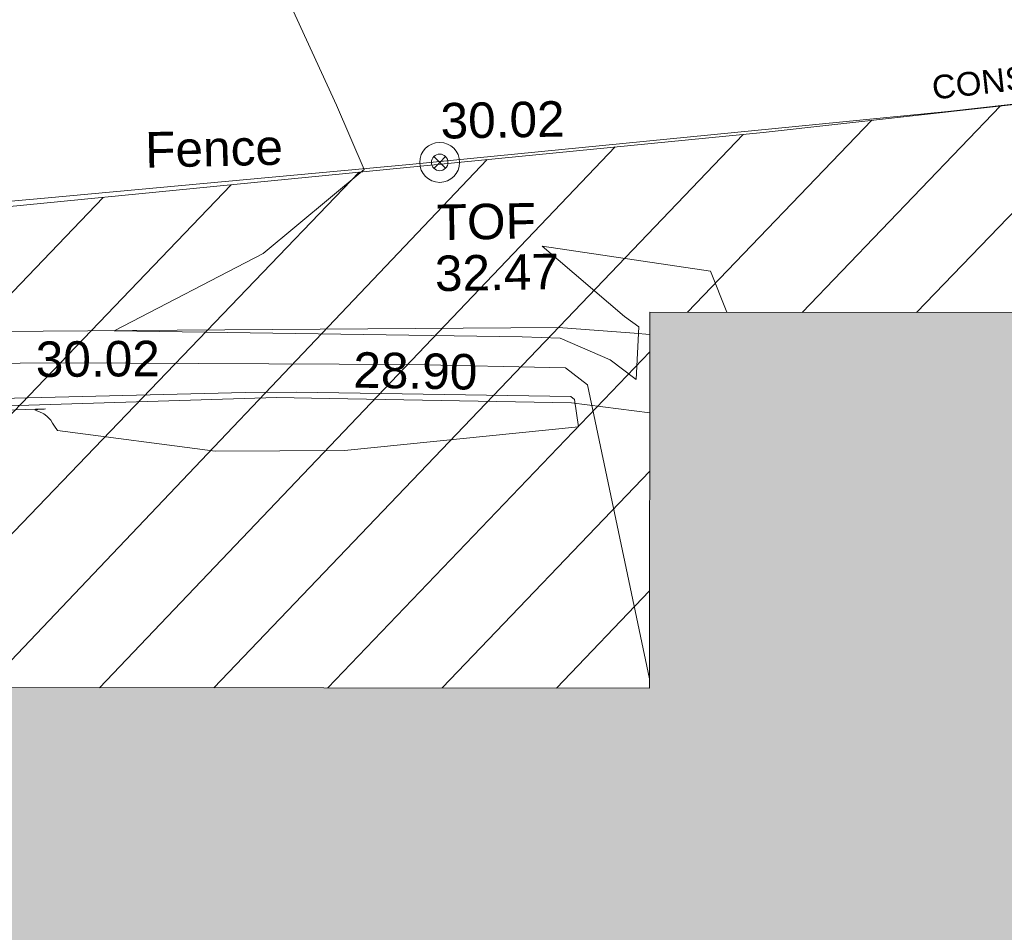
# Model space of a CAD drawing. Header units: millimetres. Extents: x -287732 to 520720, y -103372 to 287754.
# Tile 266 of 380: x 47804 to 58205, y 163575 to 173212. Entities that reach past the tile are written whole.
import ezdxf

# ---------------------------------------------------------------- set-up
doc = ezdxf.new("R2010")
doc.units = ezdxf.units.MM
for name, pattern in [('IMPORT-HIDDEN2 _3_', [4762.5, 3175, -1587.5]), ('IMPORT-UG_DRAINAGE_UNIDENTIFIED_QLB2 _2_', [2700, 1500, -300.0000000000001, 0, -250, 150, -300.0000000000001, 0, -200]), ('IMPORT-UG_ELEC_STREET LIGHTING_QLB2 _2_', [2700, 1500, -300.0000000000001, 0, -250, 150, -300.0000000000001, 0, -200])]:
    doc.linetypes.add(name, pattern=pattern)
for name, color, linetype, lineweight, true_color in [('00__TOPO__TOP_OF_FENCE_SYMBOL', 7, 'Continuous', 9, 0x666666), ('00_TOPO_FENCE', 7, 'Continuous', 9, 0x3f7f4f), ('00_TOPO_TOP_OF_FENCE', 7, 'Continuous', 9, 0x666666), ('00_UAV_SLOPE_BOTTOM', 30, 'Continuous', 9, 0xff7f00), ('00_UAV_SLOPE_TOP', 40, 'Continuous', 9, 0xffbf00), ('01_DTM_CONTOUR_MJR', 7, 'Continuous', 9, 0x7f3f00), ('01_DTM_CONTOUR_MNR', 7, 'Continuous', 9, 0xa5a552), ('12333-PUM-2D-U-0001-C01 - Rev2_REVIT IMPORT_dwg', 7, 'Continuous', 9, 0x767676), ('A_RHA_Line', 7, 'Continuous', 9, 0x00a600), ('PUM-CHAMBER EXTENTS', 6, 'IMPORT-HIDDEN2 _3_', 9, 0xff00ff), ('PUM-UNABLE TO SURVEY', 190, 'Continuous', 9, 0x7f00ff), ('PUM-UNIDENTIFIED-QLB2', 150, 'IMPORT-UG_DRAINAGE_UNIDENTIFIED_QLB2 _2_', 9, 0x007fff)]:
    doc.layers.add(name, color=color, linetype=linetype, lineweight=lineweight, true_color=true_color)
doc.layers.add('A_RHA_Detail', color=7, linetype='Continuous', lineweight=9)
doc.styles.add('Arial_1', font='arial.ttf', dxfattribs={"height": 250})
doc.styles.add('Swis721 Lt BT_2', font='swissl.ttf', dxfattribs={"height": 375})

# ---------------------------------------------------------------- blocks, each defined once
blk = doc.blocks.new('12333-PUM-2D-U-0001-C01 - Rev2_REVIT IMPORT_dwg_MSL_Node_LineworkTOF-2077201-Site Location Plan Proposed')
at = {"layer": '00__TOPO__TOP_OF_FENCE_SYMBOL', "color": 254, "true_color": 0xcccccc, "flags": 128}
for points in [[(165.3591892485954, 165.3591892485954), (0, 0), (-165.3591892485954, 165.3591892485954)], [(165.3591892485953, -165.3591892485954), (0, 0), (-165.3591892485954, -165.3591892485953)]]:
    blk.add_lwpolyline(points, dxfattribs=at)
at = {"layer": '00__TOPO__TOP_OF_FENCE_SYMBOL', "color": 254, "true_color": 0xcccccc}
for radius in [562.5594001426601, 233.853208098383]:
    blk.add_circle((0, 0), radius, dxfattribs=at)
blk = doc.blocks.new('12333-PUM-2D-U-0001-C01 - Rev2_REVIT IMPORT_dwg_MGS62954_T2_Galway_ITM_3d_Rev1-2077680-Site Location Plan Proposed')
at = {"layer": '00_TOPO_FENCE', "color": 254, "true_color": 0xcccccc, "flags": 128}
blk.add_lwpolyline([(533917210.8499774, 725719413.5790299), (533920897.2640228, 725722460.6173444), (533924975.9873791, 725723213.0356815), (533932823.7300687, 725724684.2544779), (533936834.055387, 725725447.237831), (533940594.3079119, 725725466.5095569), (533946282.1384676, 725725466.6874782), (533949005.3609898, 725725595.4479479), (533953007.702599, 725725884.8935101), (533956868.8166245, 725726174.3537374), (533962564.0963076, 725726634.5533946), (533967466.2553149, 725727097.478056), (533974024.9029548, 725727775.8969332), (533981580.335156, 725728558.1503834), (533988359.9939132, 725729322.6214049), (533990621.588184, 725729601.8056607), (533993695.2178851, 725730037.3716668), (533996392.6667585, 725727018.971834)], dxfattribs=at)
at = {"layer": '00_UAV_SLOPE_BOTTOM', "color": 254, "true_color": 0xcccccc, "flags": 128}
blk.add_lwpolyline([(533926095.5020001, 725721780.4730002), (533931024.3664668, 725722620.0286993), (533932911.5020001, 725722941.4730003), (533935991.5456952, 725723126.6943834), (533938648.502, 725723286.473), (533940984.2737063, 725723391.6327262), (533945889.5020001, 725723612.4730002), (533945979.1114188, 725723613.6384678), (533950978.6612934, 725723678.6630307), (533955423.5020001, 725723736.4730002), (533955977.917982, 725723717.0541885), (533958535.502, 725723627.4730002), (533959361.3967623, 725723508.1642195)], dxfattribs=at)
at = {"layer": '00_UAV_SLOPE_TOP', "color": 254, "true_color": 0xcccccc, "flags": 128}
blk.add_lwpolyline([(533959376.39128, 725724332.1499835), (533959212.5020001, 725724352.4730002), (533958411.5020001, 725724424.4729999), (533954383.5630055, 725724466.2303815), (533951080.5020001, 725724500.4729999), (533949388.2626512, 725724447.9470867), (533944396.3173795, 725724293.000634), (533942478.5020003, 725724233.4729999), (533939406.0361749, 725724045.2793543), (533934968.5020002, 725723773.4730002), (533934422.3101888, 725723688.8743863), (533929874.5020001, 725722984.473), (533929489.4098271, 725722896.1729335), (533926167.502, 725722134.4730002)], dxfattribs=at)
at = {"layer": '01_DTM_CONTOUR_MJR', "color": 254, "true_color": 0xcccccc, "flags": 128}
blk.add_lwpolyline([(533960192.2704962, 725724553.864094), (533960030.3949417, 725724991.3250252), (533958256.0929276, 725725286.4347873), (533959110.7483071, 725724528.3631402), (533959262.7586207, 725724418.2758621), (533959223.0434784, 725723860.8695652), (533958952.6950851, 725724073.4932258), (533958428.0723533, 725724310.1757005), (533958027.0205768, 725724332.901001), (533953720, 725724470.0000001), (533955307.6848441, 725725258.7740978), (533956390.0000001, 725726130), (533956109.0334503, 725726812.1369386), (533955100, 725729120.0000001)], dxfattribs=at)
at = {"layer": '01_DTM_CONTOUR_MNR', "color": 254, "true_color": 0xcccccc, "flags": 128}
for points in [[(533947192.1458439, 725723568.8796049), (533952980.8140597, 725723659.667529), (533952964.0340911, 725723658.7500002), (533952929.136905, 725723656.8452381), (533952867.2220168, 725723650.2234045), (533952888.4394732, 725723642.33177), (533952909.4302849, 725723634.4152923), (533952961.7300904, 725723606.9089541), (533952994.309463, 725723583.5038366), (533953034.2660539, 725723540.5369982), (533953052.3155292, 725723508.7195634), (533953073.2553238, 725723474.0356034), (533953102.022614, 725723428.8620958), (533954764.0672626, 725723182.5500816), (533956131.8068504, 725723165.4309744), (533958605.2542374, 725723373.2203391), (533958568.0457097, 725723660.1386731), (533958529.7366312, 725723692.3697026), (533955635.8293532, 725723789.0849367), (533955092.5727944, 725723797.337483), (533946624.9725484, 725723736.0357552)], [(533959310.2695957, 725720698.6002264), (533958710.4133758, 725723813.130792), (533958479.7215033, 725723996.3077878), (533956834.8374403, 725724061.76905), (533953111.8362012, 725724144.1945825), (533949192.5206046, 725724176.3281962), (533942480.0000001, 725724230), (533943440.0000002, 725725470.0000001), (533942986.1934584, 725727467.9160714), (533942510.0000001, 725728500)]]:
    blk.add_lwpolyline(points, dxfattribs=at)
at = {"xscale": 0.375, "yscale": 0.375, "zscale": 0.375}
blk.add_blockref('12333-PUM-2D-U-0001-C01 - Rev2_REVIT IMPORT_dwg_MSL_Node_LineworkTOF-2077201-Site Location Plan Proposed', (533957188.7470638, 725726189.4492841), dxfattribs=at)
at = {"layer": '00_TOPO_FENCE', "color": 251, "true_color": 0x666666, "insert": (533957205.4852955, 725726815.1196976), "char_height": 375, "width": 1495.902363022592, "attachment_point": 1, "line_spacing_factor": 1.005061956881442, "style": 'Swis721 Lt BT_2'}
blk.add_mtext('30.02', dxfattribs=at)
at = {"layer": '00_TOPO_FENCE', "color": 251, "true_color": 0x666666, "insert": (533954079.0944927, 725726563.0691549), "char_height": 375, "width": 1681.10932225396, "attachment_point": 1, "rotation": 0.27661382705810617, "line_spacing_factor": 1.005061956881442, "style": 'Swis721 Lt BT_2'}
blk.add_mtext('Fence', dxfattribs=at)
at = {"layer": '00_TOPO_TOP_OF_FENCE', "char_height": 375, "attachment_point": 1, "line_spacing_factor": 1.005061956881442, "style": 'Swis721 Lt BT_2'}
for s, insert, width in [('TOF', (533957146.0916295, 725725744.6192162), 1163.479615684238), ('32.47', (533957117.6869518, 725725205.2520798), 1495.902363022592)]:
    blk.add_mtext(s, dxfattribs=dict(at, insert=insert, width=width))
at = {"layer": '00_UAV_SLOPE_BOTTOM', "color": 251, "true_color": 0x666666, "insert": (533956245.0999101, 725724203.2292413), "char_height": 375, "width": 1495.902363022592, "attachment_point": 1, "rotation": 357.99399487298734, "line_spacing_factor": 1.005061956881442, "style": 'Swis721 Lt BT_2'}
blk.add_mtext('28.90', dxfattribs=at)
at = {"layer": '00_UAV_SLOPE_TOP', "color": 251, "true_color": 0x666666, "insert": (533952888.1152747, 725724372.8331107), "char_height": 375, "width": 1495.902363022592, "attachment_point": 1, "rotation": 359.4060396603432, "line_spacing_factor": 1.005061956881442, "style": 'Swis721 Lt BT_2'}
blk.add_mtext('30.02', dxfattribs=at)
blk = doc.blocks.new('12333-PUM-2D-U-0001-C01 - Rev2_REVIT IMPORT_dwg-1620468-Site Location Plan Proposed')
at = {"layer": 'PUM-CHAMBER EXTENTS', "true_color": 0xfff4d4}
h = blk.add_hatch(dxfattribs=at)
h.set_pattern_fill('FP_14', style=0, pattern_type=2)
h.set_pattern_definition([(45, (-533641079.65, -725615854.3560001), (-618.7184335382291, 618.7184335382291), [])])
h.paths.add_polyline_path([(351699.7223387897, 60394.56140982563), (351708.9931529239, 60906.25732130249), (352393.2163071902, 60898.13015708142), (353041.6677554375, 66223.39089351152), (353206.9931679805, 73966.25732118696), (353982.8594361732, 73952.71452510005), (354317.3501528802, 76699.64382133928), (358888.3501528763, 76111.64382135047), (361222.350152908, 86809.64382132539), (361563.3501529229, 88895.64382133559), (363078.3501529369, 90435.64382137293), (363904.3501529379, 101867.6438212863), (365385.1266995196, 110525.3932341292), (365230.9820148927, 110551.7047199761), (365498.4008083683, 111226.8875165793), (365470.0968050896, 111952.5482150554), (365624.7061381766, 111926.1574136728), (366051.3501529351, 114420.6438213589), (364898.3501528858, 114331.6438213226), (360524.3501529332, 111561.643821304), (356416.7002318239, 111258.678218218), (357929.2858412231, 111182.0907012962), (360544.5530249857, 111349.5624075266), (360546.5568067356, 111049.5690885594), (355314.0187962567, 111014.6190039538), (355309.6134037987, 111177.0234435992), (355277.3501528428, 111174.6438213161), (352644.3501529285, 114141.6438213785), (338239.8330883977, 112460.2766464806), (329804.3501528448, 111555.6438213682), (319532.3501528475, 110592.6438213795), (310517.3501528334, 109863.6438213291), (302620.3501528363, 109581.6438213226), (295825.3501529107, 109566.6438213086), (279813.350152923, 106549.6438213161), (276140.8366145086, 103581.1872824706), (276061.814112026, 103425.8629484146), (271406.8224872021, 105468.1551963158), (271509.3894614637, 105701.9358727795), (267649.3501529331, 107463.6438213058), (260223.350152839, 100640.6438213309), (259796.3501529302, 72682.64382134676), (269496.3501528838, 64316.64382130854), (273776.3501529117, 63665.64382135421), (309011.3501528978, 62955.64382139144), (311037.3501528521, 62074.6438213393), (338250.4136490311, 60841.37633496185), (351699.5658924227, 60394.56660730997)])
h.paths.add_polyline_path([(268358.9909750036, 65556.86419187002), (264596.4920611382, 69167.41490751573), (264804.2082447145, 69383.87273540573), (266581.5988270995, 67470.36930634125), (268566.7072650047, 65773.32227584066), (268393.5501527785, 65592.87780161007)])
h.paths.add_polyline_path([(332379.8871528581, 67575.85382149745), (302320.8871528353, 68122.85382142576), (302332.4158496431, 68783.33241919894), (280169.8095181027, 69186.63780598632), (280330.3604934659, 78384.59702432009), (275960.0958838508, 78464.13017966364), (276108.0612945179, 86595.19465455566), (280450.151176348, 86519.40319374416), (280756.2778082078, 103341.6855813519), (302910.5740271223, 102938.5317815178), (302920.972094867, 103534.2366836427), (310787.9439886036, 103391.077438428), (310815.0515439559, 104880.7045066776), (318228.828162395, 104745.7919744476), (318301.0448391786, 108714.2766025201), (322633.8020448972, 108635.4310593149), (322539.6341878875, 103240.5581443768), (349750.1643799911, 102745.3933022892), (349310.9351529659, 74176.4228213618), (332506.0083566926, 74506.52523825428), (332420.0679097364, 69783.88557772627)])
h.paths.add_polyline_path([(262373.7501529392, 72788.24382127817), (262335.6501529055, 75226.64382126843), (265345.5501529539, 75226.64382127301), (265383.6501528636, 72864.44382129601), (265304.282726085, 72862.43451935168)])
h.paths.add_polyline_path([(261383.1501529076, 75912.44382133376), (261459.3501528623, 80789.24382130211), (267517.2501529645, 80713.04382131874), (267441.0501529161, 75836.24382126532), (261504.349508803, 75910.91930113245)])
h.paths.add_polyline_path([(302573.8228673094, 78329.5292630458), (302592.4407276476, 78963.90062831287), (306343.567266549, 78898.43991812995), (306598.9518629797, 91613.856582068), (302817.47857218, 91689.80612071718), (302824.7189976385, 92271.11380375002), (296640.3411529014, 92395.32482125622), (296360.3411528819, 78454.32482147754), (302538.3452618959, 78330.24181806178)])
h.paths.add_polyline_path([(261840.3501529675, 80865.44382132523), (261687.9501528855, 92981.24382128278), (264050.1501528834, 92981.2438213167), (264202.5501529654, 80865.44382135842), (262112.9041611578, 80865.44382132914)])
h.paths.add_polyline_path([(274664.4282881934, 104261.9875886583), (272430.0401462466, 105281.7542374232), (273799.1437452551, 104582.3695657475), (274486.1144024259, 104328.01044291)])
h.paths.add_polyline_path([(315481.3501528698, 115683.6438212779), (326437.1652111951, 116343.5766866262), (364189.3501528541, 120948.6438212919), (366744.3501529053, 124721.6438213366), (363517.3501528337, 126053.6438213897), (359872.3501529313, 126432.6438213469), (352849.3501528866, 126181.6438212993), (339104.3501528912, 124625.6438213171), (335451.3501528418, 124514.6438212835), (325145.3501528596, 123235.643821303), (319635.3501528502, 122976.6438213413), (314446.3501528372, 122493.6438213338), (313566.3501528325, 118980.6438212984), (313763.6326656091, 118640.9882366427)])
h.paths.add_polyline_path([(322305.0501529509, 119194.0438212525), (322152.6501528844, 121403.8438213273), (326724.6501528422, 121784.8438212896), (326877.0501529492, 119498.8438213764), (323355.1979920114, 119264.0536772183)])
h.paths.add_polyline_path([(328629.650152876, 120870.4438213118), (328477.2501528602, 122089.6438212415), (329810.7501529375, 122242.0438213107), (329963.150152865, 121022.843821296), (328841.381541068, 120894.6416942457)])
h.paths.add_polyline_path([(317352.0501529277, 121480.0438213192), (317352.0501529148, 121861.0438213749), (317618.7501529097, 121856.3885555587), (317618.7501529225, 121480.0438212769), (317362.3608134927, 121480.0438213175)])
h.paths.add_polyline_path([(331601.450152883, 122089.6438213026), (331144.2501529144, 122242.0438212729), (331258.5501528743, 122623.0438212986), (331715.7501528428, 122470.6438213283), (331644.5503212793, 122233.3110493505)])
at = {"layer": 'PUM-UNABLE TO SURVEY', "color": 7, "true_color": 0xfff4d4, "flags": 128}
blk.add_lwpolyline([(276146.350152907, 103585.6438212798), (279813.3501529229, 106549.643821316), (295825.3501529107, 109566.6438213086), (302620.3501528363, 109581.6438213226), (310517.3501528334, 109863.6438213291), (319532.3501528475, 110592.6438213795), (329804.3501528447, 111555.6438213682), (338504.3501529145, 112488.6438213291), (352644.3501529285, 114141.6438213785), (355277.3501528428, 111174.6438213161), (355312.9323998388, 111177.2682409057)], dxfattribs=at)
blk.add_blockref('12333-PUM-2D-U-0001-C01 - Rev2_REVIT IMPORT_dwg_MGS62954_T2_Galway_ITM_3d_Rev1-2077680-Site Location Plan Proposed', (-533641079.6498471, -725615854.3561786))
at = {"layer": 'PUM-UNIDENTIFIED-QLB2', "insert": (323233.9616297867, 111336.5528986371), "char_height": 250, "width": 4603.372719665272, "attachment_point": 2, "rotation": 5.355825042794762, "line_spacing_factor": 0.9417779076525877, "style": 'Arial_1'}
blk.add_mtext('CONSTRUCTION AREA', dxfattribs=at)

msp = doc.modelspace()

# ---------------------------------------------------------------- hatches: boundary and pattern name
at = {"layer": 'A_RHA_Detail', "true_color": 0xc0c0c0}
h = msp.add_hatch(color=9, dxfattribs=at)
h.paths.add_polyline_path([(-80880.60083809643, -68502.79057078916), (-80400.865924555, -68483.41509113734), (-80400.865924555, -62984.64684185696), (-24474.85765177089, -63009.32043784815), (-24456.14471271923, -50840.30023858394), (-36622.55041039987, -50831.65104353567), (-36622.55041039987, -44228.57792613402), (-50959.0526582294, -44218.38599194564), (-50959.0526582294, -42573.78171514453), (-54563.9325804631, -42571.21897729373), (-54565.69773352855, -45054.17447474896), (-92408.82109321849, -45027.27149621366), (-92411.78875845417, -49201.74309222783), (-100061.9988811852, -49201.74309222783), (-100052.2214449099, -64852.82557838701), (-86120.90825229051, -64852.82557838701), (-86092.1662649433, -62957.90041523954), (-84861.10047608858, -62957.90041523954), (-84854.79052929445, -68240.109737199), (-80870.60226892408, -68240.10973722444)])
h.paths.add_polyline_path([(-137238.9269902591, -68461.9384092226), (-132719.7426408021, -68433.0633692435), (-132847.0731201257, -62850.04282283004), (-130454.6837966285, -62916.63108078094), (-130498.2830220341, -61355.85393642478), (-117581.136331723, -61423.42893438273), (-117492.3908565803, -49183.91309190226), (-125136.5200282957, -49178.47881952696), (-125133.572703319, -45032.61887136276), (-163007.1824077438, -45005.6942194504), (-163007.1824076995, -44090.2963411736), (-163123.8521269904, -44090.21339942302), (-163122.6389897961, -42383.75184302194), (-166563.8543419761, -42383.75184298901), (-166565.034908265, -44044.39824208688), (-193158.4656786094, -44025.49275805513), (-193195.152889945, -62863.65652504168), (-137269.7106414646, -62916.63108078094), (-137254.3708868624, -65679.90523788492)])
h.paths.add_polyline_path([(120310.9497607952, -32334.28230164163), (120312.4652266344, -31610.73011961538), (133451.2244789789, -31638.24899384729), (133469.2230092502, -19717.98315780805), (121295.7536929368, -19692.48606430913), (121319.8434528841, -8190.941560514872), (112277.0825930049, -8172.001674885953), (112263.1770823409, -14811.1234547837), (78285.85310969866, -14739.95861438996), (78292.82277619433, -8167.077575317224), (75241.99098605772, -8160.673431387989), (69355.76844233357, -8152.931592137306), (69353.6659720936, -9156.74635762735), (68372.60878945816, -9154.691552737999), (68372.60878945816, -13705.52853215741), (69333.7233474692, -13707.54156770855), (69325.07112547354, -16249.53369228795), (66623.4489111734, -16249.53369228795), (66619.79243935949, -17995.29925530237), (65989.07757494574, -17995.2992552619), (65985.44262772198, -19730.78799483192), (57152.23993377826, -19712.28702421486), (57127.42535098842, -31559.89463417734), (70277.87165424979, -31587.43801817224), (70277.87165431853, -32271.7414715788), (78263.96947909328, -32285.12944888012), (78266.62661740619, -31019.79372153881), (112335.8856506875, -31091.15111860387), (112335.8856506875, -32317.57330553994), (119781.4233959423, -32333.17321913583)])
h.paths.add_polyline_path([(7503.717409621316, -1791.439263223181), (15482.43097392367, -674.0213231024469), (15484.0826588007, 148.1327206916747), (56188.28042539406, 205.5276654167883), (56155.84326007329, 14338.3166313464), (18016.62665935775, 14236.48149539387), (17967.9025208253, 34313.18372071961), (21727.10644863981, 34324.0692624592), (21708.90974962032, 40608.10218321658), (18009.66447159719, 40608.10218321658), (17995.54603706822, 45483.75063442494), (9770.084204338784, 45420.6329473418), (3966.213879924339, 45446.76585222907), (3984.771235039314, 14176.56786832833), (1023.062455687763, 14176.56786837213), (-276.5134647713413, 14190.52623461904), (-231.6790044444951, 5968.135265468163), (-226.4491536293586, 193.7444677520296), (553.0869992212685, 183.4716499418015), (7477.609307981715, 143.2867586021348), (7488.638446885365, -674.0213231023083)])
h.paths.add_polyline_path([(77755.59663317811, 53.47451145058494), (77729.51881611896, 1699.844979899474), (94464.47132486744, 1659.976083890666), (94606.37913471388, 17991.390236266), (88810.4190114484, 18015.03260816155), (88799.89418497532, 14436.74271609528), (69413.88950349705, 14457.8773889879), (69377.35724448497, 99.62816357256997), (75241.99098605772, 67.32134432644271)])
h.paths.add_polyline_path([(61252.12079701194, 46453.95617366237), (105774.7348988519, 46472.68783506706), (105768.2642198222, 61852.61234306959), (92285.13876309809, 61852.61234306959), (92308.59670399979, 65784.30757140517), (96107.4668000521, 65767.60445243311), (96059.68081117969, 75209.20847378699), (101084.8427276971, 75071.88872764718), (104988.0046543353, 74765.36560406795), (108403.6894220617, 74363.8408943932), (112009.2703903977, 73787.25420861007), (115645.3524815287, 73049.69667206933), (116890.8108051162, 72761.69136252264), (120208.9929833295, 71893.18353872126), (120865.241739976, 71703.68484519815), (124135.6329506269, 70669.67317906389), (127435.6253142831, 69480.50055823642), (127820.4368670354, 69394.93141813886), (128274.3081769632, 69331.69585753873), (128731.8791144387, 69306.66104516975), (129189.9401488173, 69320.00258290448), (129645.2782985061, 69371.62688826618), (130094.6997111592, 69461.17185603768), (130535.0520071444, 69588.00939074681), (130963.246434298, 69751.24981927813), (131376.2795165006, 69949.74812590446), (131771.2541232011, 70182.11198903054), (132162.5575600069, 70460.5404660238), (132496.0921583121, 70741.69081113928), (132820.871367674, 71064.98072578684), (133117.4593294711, 71414.31364272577), (133383.77568926, 71787.23923950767), (133616.5473239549, 72178.5372844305), (133817.1647262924, 72590.54524898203), (133982.6025969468, 73017.89547513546), (134111.7005086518, 73457.59040801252), (134203.5529320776, 73906.54590458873), (134257.5155883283, 74361.61286216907), (134272.5462649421, 74819.5993153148), (134250.5259875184, 75277.29281745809), (134189.6227572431, 75731.48297747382), (134090.9274700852, 76178.98397757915), (133955.1324028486, 76616.65691993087), (133783.1900598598, 77041.43184345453), (133576.3064937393, 77450.32925647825), (133335.932843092, 77840.48103920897), (133063.7551572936, 78209.15055532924), (132761.6825665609, 78553.75185442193), (132431.8338935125, 78871.8678050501), (132076.5227905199, 79161.26705197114), (131698.2415080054, 79419.91966861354), (131299.6434187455, 79646.01139197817), (131093.5942456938, 79746.34209763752), (132146.0467355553, 83110.22226145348), (122787.7632953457, 86282.54285518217), (121604.3555412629, 82800.3591886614), (117095.9864227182, 83870.84033785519), (116841.9598400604, 83526.35449572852), (116120.5435466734, 91221.93611972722), (110237.7341284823, 91274.27491021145), (110194.3680786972, 90435.39030214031), (104988.0046543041, 90486.49901390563), (104973.2761846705, 94309.82427956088), (103746.1314668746, 94309.8242795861), (103839.9937121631, 122852.1474271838), (96365.09202306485, 122931.9599470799), (96350.3400238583, 123952.4168585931), (104555.5505249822, 123902.1925226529), (104607.3234458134, 120248.5396156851), (125502.5015002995, 120134.1933400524), (125662.0200253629, 137657.3796882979), (114479.5865733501, 137699.2256881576), (114382.306264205, 129149.9458158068), (104644.159003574, 129187.9975073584), (104577.9931702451, 126217.3903144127), (101184.4926406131, 126159.1566967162), (101264.6166812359, 135959.2655565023), (89967.23178808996, 135988.8856164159), (89927.63362986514, 125823.6463181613), (93630.53562302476, 125840.7948842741), (93580.65688892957, 122931.9599470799), (88697.38835376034, 122904.7310126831), (88679.3898954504, 95739.09143775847), (86378.25848996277, 95739.09143775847), (86378.18187189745, 96178.1008337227), (83279.50743284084, 96200.92083327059), (83273.62493422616, 95735.74732133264), (70169.67509619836, 95733.22421950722), (70166.26842742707, 96272.07409347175), (66674.99731294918, 96257.14073655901), (66654.74538556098, 95755.71092136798), (65784.77231079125, 95755.71092136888), (65887.65094984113, 117470.630565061), (53473.3427162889, 117487.9046429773), (53434.44066309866, 98570.46349063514), (40649.41626916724, 98570.46349063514), (40610.16711559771, 94406.01479078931), (38853.82372868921, 94410.36303440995), (38848.65589191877, 89463.65332729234), (40612.46601912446, 89518.45976927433), (40665.38257362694, 86257.73741128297), (38372.19584460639, 86305.72309285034), (38369.79374539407, 76901.0507917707), (50937.9512507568, 76944.40198294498), (50922.88567286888, 74598.78180889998), (56484.9061132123, 74588.85093771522), (56484.9061132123, 75194.85181995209), (92465.4037153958, 75233.0258166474), (92645.92783662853, 71766.64845094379), (89810.55521366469, 69362.83965827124), (85313.16173974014, 69360.94750420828), (85313.16173974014, 66907.4050808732), (75210.14498263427, 66903.15451589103), (75210.14498263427, 63815.70944550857), (70819.40014309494, 63815.70999200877), (70819.21601505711, 64253.35708059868), (69456.83415683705, 64253.35708059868), (69455.7195737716, 66901.99623166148), (61303.32856759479, 66898.5668068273), (61304.56054988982, 63970.32021231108), (70500.41048208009, 63970.32021219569), (70500.4088543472, 61852.59006207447), (61245.6438848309, 61848.69637488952), (61252.03558504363, 46656.49344428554)])
h.paths.add_polyline_path([(-17153.16561239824, 48569.32684293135), (-17153.16561224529, 60770.38083685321), (-29362.88357759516, 60774.70428694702), (-29362.88357759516, 67399.20394580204), (-43507.24466814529, 67405.01911303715), (-43488.5313307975, 69093.07334175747), (-45766.41866231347, 69109.32868388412), (-45794.3462003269, 67405.01911303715), (-47272.11273194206, 67404.2124544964), (-47272.44887633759, 66454.91798908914), (-86004.56386332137, 66468.63299519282), (-86006.66970787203, 60521.58362721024), (-92662.87722510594, 60521.58362721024), (-92665.2138765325, 50184.35611932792), (-79752.0168396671, 50179.78309939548), (-79752.016597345, 48591.4932381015), (-17157.7163123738, 48569.32845417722)])
h.paths.add_polyline_path([(-201056.4185878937, 48628.75479108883), (-138377.9751621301, 48634.64535779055), (-138377.9751621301, 50133.28201003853), (-125467.710581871, 50134.49626164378), (-125468.6909603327, 60566.1903686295), (-132186.8595614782, 60565.86652591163), (-132187.4203588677, 66533.0197876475), (-170643.3098734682, 66805.61809689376), (-170643.3098732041, 67738.78475848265), (-200340.0100486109, 67488.93693764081), (-200348.7171487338, 60827.78025104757), (-201057.5650552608, 60827.71357558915), (-201056.6510294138, 51102.04313372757)])
h.paths.add_polyline_path([(-240051.5126725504, 54769.19491160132), (-239444.490259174, 54811.10754483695), (-239186.5396223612, 54841.92927608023), (-238764.8191577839, 54940.98166103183), (-238382.4735933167, 55122.46891388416), (-237990.3402229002, 55354.87497234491), (-237269.2031023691, 55936.21515020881), (-237032.4836384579, 56225.56611516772), (-236793.0039602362, 56569.31473944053), (-236554.5880578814, 57004.26389721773), (-236432.7219585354, 57267.46508908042), (-236300.081527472, 57753.26238983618), (-236250.7285154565, 58017.17885684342), (-236235.6490609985, 58516.21786804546), (-236233.2538429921, 58987.85640053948), (-236213.7029795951, 59823.48083769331), (-236363.8287855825, 59820.86038205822), (-236634.0279869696, 60698.06075827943), (-236391.9547756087, 61432.19726339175), (-236225.4740089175, 61435.10319600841), (-236201.6036569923, 62637.68779596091), (-232563.5271750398, 62639.28734435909), (-232563.5271750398, 63049.03842404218), (-232732.1945866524, 63049.15302218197), (-232860.1521277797, 63457.95890274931), (-232731.606808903, 63914.24862697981), (-232560.8209656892, 63914.24862697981), (-232515.1276847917, 70598.00033009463), (-240628.6947849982, 70598.85496273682), (-240629.7923196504, 72350.98321577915), (-246412.6011212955, 72347.36085933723), (-246412.6011212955, 70616.45923936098), (-254449.5805725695, 70618.60952619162), (-254454.637144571, 70754.06491720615), (-254469.7140363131, 73191.66276250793), (-263883.2532625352, 73267.83063688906), (-263902.4181505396, 68260.74348553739), (-263714.8217520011, 68259.82096572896), (-263552.9672900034, 67819.65434396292), (-263719.0883117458, 67392.2068408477), (-263913.6298699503, 67392.20684284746), (-263956.7001913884, 58633.76423459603), (-260181.1963171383, 58611.22607638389), (-260192.3146983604, 56354.25111579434), (-257184.684388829, 56339.46086021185), (-257213.4419957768, 57092.93866021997), (-257338.5163846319, 57093.27331223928), (-257471.0109294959, 57531.74572308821), (-257338.5163845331, 58062.22513696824), (-257203.4956297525, 58064.06881289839), (-257173.5751889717, 58598.54056692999), (-256478.2273617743, 58575.27357994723), (-256478.2273617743, 58788.51859473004), (-256013.0091299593, 58911.92701534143), (-255397.0786664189, 58780.99767617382), (-255397.0786664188, 58595.982422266), (-243809.885361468, 58585.92793201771), (-243805.3570672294, 58352.04527760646), (-243740.939469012, 57884.52572680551), (-243619.0830608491, 57421.84877545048), (-243424.3877545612, 56943.65915412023), (-243247.1437899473, 56608.24157713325), (-243003.0710579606, 56249.99021479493), (-242732.2093200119, 55932.75703082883), (-242371.7230178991, 55603.12658811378), (-242141.255125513, 55424.88676767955), (-241804.9643037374, 55216.88439822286), (-241529.4640827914, 55077.02869055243), (-241100.6275144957, 54917.18295003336), (-240836.2134980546, 54840.82833176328), (-240453.4486195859, 54788.60784130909), (-240218.9578693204, 54777.28227442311)])
h.paths.add_polyline_path([(40276.69022552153, 59895.36417752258), (40328.62676029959, 69196.9439153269), (36588.99968785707, 69217.8245910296), (36619.46637569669, 74674.25962428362), (32264.36460078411, 74687.02318924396), (32233.48293867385, 69156.26826306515), (11916.69390495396, 69269.70959686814), (11966.66200111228, 78218.75165974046), (29087.509017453, 78123.15526808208), (29143.44567205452, 88141.1370047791), (15719.348796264, 88216.09212953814), (15732.60379610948, 90589.9978889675), (4594.294101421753, 90652.19003489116), (4525.129359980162, 78265.12250449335), (10096.76365553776, 78234.01258731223), (10077.43887221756, 74773.03821910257), (4547.641142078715, 74803.91453678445), (4465.579974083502, 60107.1600234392), (19125.89094760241, 60025.30234268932), (19139.86249374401, 62527.53804644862), (31738.59196305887, 62457.19146404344), (31724.55430858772, 59943.11609815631), (38369.79364225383, 59906.01157293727)])
h.paths.add_polyline_path([(-246083.0241259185, 72334.29150213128), (-246083.0594797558, 72334.30275087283), (-246208.2905500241, 72334.29150213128)])
h.paths.add_polyline_path([(-114575.3004830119, 112178.0758695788), (-114575.3246435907, 112178.0758695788), (-114707.2752166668, 115801.5811617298)])
h.paths.add_polyline_path([(-154699.9178765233, 101760.4080976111), (-114382.050333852, 101776.0542914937), (-114382.050333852, 106926.9360164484), (-113755.641395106, 106927.1792101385), (-113757.5507412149, 111847.2721531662), (-114431.6837526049, 111847.2721531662), (-114431.8097758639, 112178.0758695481), (-114575.3004830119, 112178.0758695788), (-114578.9984943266, 121707.2390833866), (-123056.9849702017, 121707.2390833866), (-123068.8201032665, 156452.7036899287), (-119381.2340625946, 156454.1348067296), (-119381.2340625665, 160165.8597952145), (-115501.031452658, 160167.3662801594), (-115503.3750945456, 166206.5793118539), (-132411.7987151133, 166599.6604729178), (-132411.8243278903, 166665.6603411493), (-135275.0124468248, 166664.5490317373), (-135275.0124468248, 166628.1883101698), (-135911.3205076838, 166628.1944502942), (-135911.3479256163, 166352.1604668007), (-152521.1633846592, 166345.7146753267), (-152518.3680955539, 159142.6836790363), (-150699.3133726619, 159117.9265656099), (-150758.5477087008, 122560.691203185), (-151059.2005266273, 122560.691203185), (-151061.0981347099, 121302.4374932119), (-154138.3148337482, 121372.6012653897), (-154138.3148337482, 121865.1834517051), (-154704.3888425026, 121867.2611370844), (-154688.5451973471, 119352.3937021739), (-154745.5933227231, 119352.3715636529), (-154745.5763474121, 118722.1532660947), (-160794.1544526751, 118748.7442832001), (-160794.1544526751, 119410.5425977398), (-163852.1622693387, 119422.408321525), (-163855.0715294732, 118762.2003111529), (-167568.6765459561, 118778.5256058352), (-166634.6619849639, 124395.1277019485), (-166930.050559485, 124500.0918161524), (-167568.6765459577, 124707.6250903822), (-168028.2173235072, 124841.3808647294), (-168630.5006276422, 124991.3056740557), (-169238.2056069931, 125117.4693074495), (-169850.3952285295, 125219.6772876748), (-170466.1255403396, 125297.7720169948), (-171089.11025998, 125351.8553033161), (-171704.4065937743, 125381.1774255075), (-172325.0479971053, 125386.3595015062), (-172782.2248668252, 125374.5832362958), (-173401.7764235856, 125337.4554476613), (-174109.844898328, 125263.4341236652), (-174634.1213722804, 125190.4100126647), (-175245.0145766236, 125080.719099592), (-176047.1958093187, 124895.7675260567), (-176665.4852587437, 124724.7228134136), (-177045.3001228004, 124609.1129151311), (-177631.5127792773, 124405.2077276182), (-176665.4852586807, 118818.5158794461), (-177558.9402083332, 118822.4435768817), (-177662.2853368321, 125263.4341236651), (-176365.3912351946, 126542.9270807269), (-159462.2970490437, 126319.910391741), (-157057.7396790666, 128609.0850976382), (-157060.6673204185, 136153.1661957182), (-158638.8016610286, 137740.2441626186), (-159352.3735831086, 137740.2441626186), (-161634.4140634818, 140201.1078539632), (-168727.9404945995, 140256.8191146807), (-171035.0401161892, 137942.8847305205), (-174184.1459014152, 137942.8847305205), (-176460.1167434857, 140292.2858551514), (-177341.6856934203, 140292.2858551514), (-177341.7113613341, 140358.4281613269), (-183428.5803825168, 140356.0660244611), (-185921.6385985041, 137917.4639994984), (-185921.6385985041, 131757.3091155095), (-186906.8767412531, 131756.9267733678), (-187725.3914540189, 130809.9989183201), (-187724.058890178, 127376.1828148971), (-186481.0281350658, 126304.5577463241), (-186479.4846754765, 122327.2959175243), (-185176.2828158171, 121059.4673825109), (-180304.1129154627, 121059.4673824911), (-180304.1136492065, 118802.0484409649), (-193555.3706955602, 118802.0484409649), (-193555.368699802, 133117.8341649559), (-192593.6442938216, 133118.2073819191), (-192593.6442938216, 134200.8158367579), (-192224.6284783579, 134200.9592041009), (-192225.5653014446, 136615.0101267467), (-192595.0012460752, 136615.0101267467), (-192595.4357332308, 137734.4745165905), (-193589.2709668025, 137734.4746851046), (-193589.2685988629, 147474.570583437), (-193163.2062206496, 147492.8644732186), (-192765.7252967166, 147531.087133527), (-192359.9383250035, 147589.5931622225), (-192199.8207947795, 147616.5827294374), (-191882.7548926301, 147682.9245600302), (-191568.5380070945, 147761.6632019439), (-191257.654638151, 147852.677242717), (-190828.6072909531, 148002.2045655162), (-190647.7999969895, 148070.9514233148), (-190349.7690789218, 148197.8750094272), (-190056.9509284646, 148336.4013817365), (-189769.797051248, 148486.3169427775), (-189405.3590254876, 148698.0567944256), (-189132.906026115, 148873.2749095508), (-188867.542109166, 149059.0543929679), (-188609.6764469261, 149255.1087866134), (-188354.9814055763, 149465.3525772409), (-188079.6339208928, 149713.879248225), (-187884.9836199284, 149901.8220103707), (-187545.928247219, 150265.8040604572), (-187446.29984479, 150378.3960832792), (-187241.3270201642, 150629.2310214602), (-187046.3599558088, 150887.9197697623), (-186861.6992771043, 151154.0634500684), (-186546.1373636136, 151669.829875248), (-186524.4196769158, 151707.0632450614), (-163675.2898318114, 151669.829875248), (-163687.5843045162, 148134.07679455), (-157303.6541541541, 148136.492106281), (-157303.6541541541, 155759.91501608), (-157557.4317586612, 155765.0384228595), (-157555.9168973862, 166678.0466575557), (-187009.2021991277, 166699.7464767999), (-187013.0952111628, 162054.4009359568), (-188707.17754695, 162044.5925187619), (-188705.9961892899, 155021.5333641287), (-188737.9999316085, 154650.5326604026), (-188799.0133969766, 154283.1866125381), (-188857.2045401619, 154035.4341107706), (-188966.1106131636, 153679.3368924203), (-189102.6200311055, 153332.8820747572), (-189265.8911675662, 152998.2056672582), (-189454.9174011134, 152677.371060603), (-189645.2484685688, 152421.3220123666), (-189916.9563410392, 152104.2450531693), (-190212.7041973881, 151809.4634871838), (-190530.6686598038, 151538.7947471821), (-190868.8893671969, 151293.9075915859), (-191225.281078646, 151076.3118324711), (-191597.6465194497, 150887.3490191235), (-192092.8415776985, 150682.5621956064), (-192519.2468154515, 150561.8451365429), (-192903.8930791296, 150482.240889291), (-193187.215491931, 150440.8868273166), (-193594.1866364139, 150407.1257787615), (-193594.5952989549, 151459.9895227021), (-205369.2399268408, 151455.4201247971), (-205354.4523517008, 113350.0822379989), (-207187.1580384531, 113349.3710182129), (-207184.3024929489, 105991.0636522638), (-205312.8748221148, 105991.1901500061), (-205311.2362476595, 101769.6553082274), (-175488.6451201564, 101781.2285901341), (-175488.6451201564, 110889.6985621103), (-154703.4627663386, 110897.5679794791), (-154700.2792295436, 102691.5597281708)])
h.paths.add_polyline_path([(193735.9435693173, 113047.8274774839), (208865.0938716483, 114991.0266430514), (208976.1154123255, 114126.6471160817), (216447.8967332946, 115086.3281915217), (216038.7305308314, 118271.9702413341), (232648.5073383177, 120405.3421626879), (233425.993615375, 114352.0734369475), (240632.2017567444, 115277.6440988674), (239854.8412683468, 121329.9334727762), (256406.8682407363, 123455.8879629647), (257091.7572256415, 118089.1198988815), (264572.2871227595, 119040.8180953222), (261877.8350555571, 138524.7609215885), (259178.7147038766, 138221.6086035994), (259197.3483655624, 137439.0084132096), (254686.1480587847, 136897.0007612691), (255412.6810205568, 131314.8303176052), (240852.7447969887, 129522.4514056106), (239771.0426543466, 137918.8519126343), (240649.5822431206, 138010.1984551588), (240062.3063116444, 142776.6750342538), (239165.7694642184, 142685.0143484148), (237630.9646614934, 151018.3171732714), (266172.8791088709, 154560.7889781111), (271297.1876944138, 142612.4006970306), (276531.7397502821, 144861.098714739), (274941.5029779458, 148527.9037281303), (302074.5307653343, 160134.9084326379), (300215.9323773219, 164320.1841173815), (301528.1613272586, 164907.0997989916), (300405.1237791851, 167477.8916353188), (299016.6944531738, 166945.7181824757), (295626.7488506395, 174518.754428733), (294333.0289184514, 177537.1551681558), (287288.8475947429, 174518.754428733), (289427.6893504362, 169661.0163463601), (272956.7816584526, 162557.1203578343), (271943.2187787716, 164897.4305293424), (267016.3118217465, 162764.0369715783), (268502.3094164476, 159357.0430143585), (265200.4029574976, 157946.4096681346), (226856.416695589, 153146.7821792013), (227510.3041274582, 148852.0205334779), (228280.9873165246, 141179.0007483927), (227302.3544112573, 141050.281300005), (227895.3788235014, 136433.1758633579), (228748.5501749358, 136523.8855003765), (229602.3077302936, 128023.7667641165), (217691.2359889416, 126493.8999679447), (217642.3600127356, 126874.433267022), (215138.5007311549, 126552.8357430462), (215194.9980427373, 126112.965074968), (215015.6132226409, 126089.924757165), (214840.9672575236, 127449.66446064), (192258.7012018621, 124549.1816390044), (193486.3576426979, 114991.0266430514)])
h.paths.add_polyline_path([(-78076.24187439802, 117605.5188722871), (-78076.23951902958, 117610.0871211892), (-78070.318122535, 129485.7330792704), (-74723.15926543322, 129478.385255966), (-74723.15926543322, 125435.7860624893), (-48015.64546086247, 125380.0246061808), (-47996.55031653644, 135872.5822179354), (-61198.15919578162, 135901.5630078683), (-74714.72264144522, 135923.5088764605), (-74723.6287602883, 131865.2975510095), (-78070.318122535, 131872.642169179), (-78062.97909487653, 149549.7689430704), (-58292.26570492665, 149541.5607197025), (-58292.26570491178, 148946.2407608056), (-37707.70924046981, 148937.6946533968), (-37703.30827430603, 159740.0672041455), (-44148.26955755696, 159742.7429641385), (-44148.26955755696, 162961.3319174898), (-49829.95437583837, 162961.3319174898), (-49830.92144130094, 160632.0129326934), (-78494.09026625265, 160643.9130440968), (-78494.09026625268, 161615.1537738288), (-78739.225852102, 161615.2555472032), (-78691.7919454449, 168187.9195488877), (-90844.57645036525, 168126.8149079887), (-90962.52567694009, 152686.7636277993), (-89064.97866809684, 152685.9758215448), (-89079.54115380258, 117610.0871211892), (-78374.80218507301, 117605.6428258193)])
h.paths.add_polyline_path([(69254.82576126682, 129235.9722870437), (69259.97086178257, 136167.789247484), (86068.0992678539, 136131.0235193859), (86008.66431381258, 164703.3084147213), (58789.63167882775, 164723.511581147), (58789.63167882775, 170119.2062865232), (54460.1632489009, 170122.4198087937), (54457.21717773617, 166153.279245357), (47042.2151650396, 166158.7829869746), (47041.10931533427, 164668.9097040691), (39173.27935198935, 164674.7495545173), (39172.83712618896, 164078.9539098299), (17014.87910992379, 164095.4005254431), (17002.38841206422, 147267.1142245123), (12659.63471563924, 147267.1142245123), (12653.60087534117, 139137.9291796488), (17031.41608901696, 139134.6797717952), (17024.5879174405, 129935.3194463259), (39191.34773726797, 129918.8662983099), (39191.34773726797, 129258.2867272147), (69014.0340609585, 129236.1510132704)])
h.paths.add_polyline_path([(39265.62356917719, 139467.8223435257), (33050.91021530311, 139484.1586867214), (33087.56357182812, 153427.9220784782), (39277.60130889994, 153411.6505991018), (39277.60130890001, 152830.3127277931), (43058.29603858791, 152820.3745823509), (43024.83899408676, 140092.5601633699), (39267.2657899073, 140092.5601633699)])
h.paths.add_polyline_path([(1979.548949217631, 189123.2414339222), (18699.10403225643, 189180.0465563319), (18678.46874730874, 195253.6675675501), (24349.02704561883, 195272.9334348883), (24334.96888372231, 199550.7690688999), (28829.78348974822, 199566.0403168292), (28798.3577216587, 208815.6446464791), (24334.949615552, 208806.151404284), (24333.90624841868, 209113.2475694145), (16811.59093053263, 209087.6903002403), (16806.58456499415, 208843.5909093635), (6772.293057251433, 208809.4991440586), (6797.166076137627, 201488.5780549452), (-8471.058649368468, 201436.7038490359), (-8471.058649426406, 200429.0172028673), (-11856.09020770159, 200417.5164702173), (-11823.72827009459, 190892.3684138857), (-7614.729360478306, 190906.6685966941), (-7614.729360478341, 190170.8290169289), (-4608.619189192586, 190169.2993656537), (-4608.238782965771, 190916.8832264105), (1973.379031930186, 190939.2444180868), (1977.122761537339, 189837.3456693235)])
h.paths.add_polyline_path([(-20506.22133143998, 190640.0286460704), (-20122.28942212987, 206347.1214480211), (-41550.34215551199, 207015.2557957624), (-41462.26177903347, 210449.6195896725), (-31391.41053372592, 210152.0276719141), (-31078.64493155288, 223862.5743669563), (-44305.08575743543, 224230.7972280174), (-44490.79956591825, 211865.5542346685), (-47510.12209648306, 211942.9901385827), (-47722.57925071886, 203659.0205614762), (-47076.06680548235, 203635.3001465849), (-47175.4684425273, 199531.9403872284), (-46801.21126120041, 199520.4703269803), (-46873.68175963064, 195478.5899481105), (-44600.40472248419, 195425.2559779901), (-44685.88459507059, 192243.2795180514), (-38073.99929115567, 192135.6564362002), (-38104.39995468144, 191126.972250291), (-21537.79264466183, 190668.5723412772)])
h.paths.add_polyline_path([(16801.02360973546, 195961.500137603), (9656.615133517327, 196015.1086063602), (9643.838150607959, 199513.9922857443), (11631.77992468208, 199485.8321209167), (11631.7920940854, 203322.2460456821), (16806.58456511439, 203391.4855728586), (16801.0407710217, 195984.4293109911)])
h.paths.add_polyline_path([(122084.9264926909, 200536.2570557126), (122088.1805162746, 206386.1947929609), (125211.1061638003, 206386.1947929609), (125211.1162733, 206645.8932837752), (126202.7098976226, 206645.8932838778), (126203.0204769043, 207041.0477229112), (130401.4034741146, 206979.0758390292), (130444.2691124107, 209883.280297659), (126202.8383603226, 209945.8832030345), (126203.0204769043, 214624.1281189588), (127364.791950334, 214624.1281190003), (127365.2106673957, 225380.2058567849), (126159.8599207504, 225380.2527798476), (126207.4133336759, 241475.3410923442), (119482.5411291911, 241495.8747898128), (119479.2041949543, 246182.0096278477), (109943.9121324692, 246175.2196735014), (109953.2702601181, 233033.381429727), (115000.5285021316, 233033.3814296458), (114999.579292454, 208653.4991933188), (112026.3032630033, 208653.4991933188), (112024.3519988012, 200538.6761891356), (122024.6079402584, 200536.2715596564)])
h.paths.add_polyline_path([(30087.05071580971, 200986.75440713), (38030.67179071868, 201028.6865660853), (38030.67179071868, 202922.9731660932), (38109.89531492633, 202923.3913649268), (38067.25569096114, 208827.6066631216), (38013.35839378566, 208827.6672237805), (38012.38630971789, 209012.5383931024), (30044.90685988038, 208970.480297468), (30076.83023715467, 202922.9203834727)])
h.paths.add_polyline_path([(195986.2599417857, 205661.5722736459), (202896.8751332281, 206052.0074670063), (202676.8862551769, 209945.7611691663), (195766.2710618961, 209555.3259759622)])
h.paths.add_polyline_path([(-91652.40581580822, 206392.6172135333), (-79454.24421187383, 206432.5105635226), (-79629.29258199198, 238245.6998510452), (-68904.21147484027, 238215.095164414), (-68918.55832832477, 246312.9061543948), (-68918.56040493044, 246314.0782553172), (-68756.515268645, 246312.9061543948), (-68755.20581930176, 246638.9786699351), (-79620.07671794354, 246651.3624133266), (-79606.5628449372, 247343.5411849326), (-82154.50636787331, 247318.0695596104), (-82154.50636787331, 247488.1275895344), (-91640.64698348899, 247472.5371040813), (-91638.72040628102, 246846.4753752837), (-131470.3702759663, 246641.42150215), (-131470.3702759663, 250159.5419305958), (-142857.1087886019, 250176.7939677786), (-142864.0554935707, 246220.0701029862), (-165118.8027587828, 246272.3986783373), (-165040.0492656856, 253907.936045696), (-178677.4727934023, 253929.5079730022), (-178699.5521575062, 238176.7234097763), (-138599.3373496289, 238209.4781454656), (-138548.4479938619, 206627.5237025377), (-126646.6702863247, 206572.2299428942), (-126666.6805510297, 234825.8818836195), (-124962.7180531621, 234825.9534805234), (-124969.0241559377, 234688.4891474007), (-91595.61129713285, 234664.3133306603), (-91650.87307429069, 207155.5994723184)])
h.paths.add_polyline_path([(142123.7078574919, 209113.5383730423), (152768.4446292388, 209127.3137314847), (152745.2992288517, 227012.63380935), (142100.5623961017, 226998.8584508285), (142121.8067345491, 210582.5602643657)])
h.paths.add_polyline_path([(168998.8561129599, 209274.9592350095), (169026.8416078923, 226860.3446540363), (161686.6780314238, 226876.6646907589), (161647.6783165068, 209291.3037608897), (168846.6177107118, 209275.2977201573)])
h.paths.add_polyline_path([(49761.46820719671, 218476.5678095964), (49794.00484360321, 223316.1680811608), (41274.07755982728, 223363.4010619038), (41273.58999769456, 223290.8795634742), (32187.30576796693, 223351.9666549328), (32202.10532419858, 225553.2987454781), (20081.83724695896, 225634.7833114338), (20035.26675877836, 218707.7438801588), (31566.33951793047, 218630.2204881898), (31566.12891731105, 218598.8950898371), (49750.1971391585, 218476.6435849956)])
h.paths.add_polyline_path([(162361.9830851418, 234154.05208666), (162366.6425722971, 241589.9129272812), (135261.102696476, 241630.986197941), (135249.088870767, 234197.8735112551), (160249.0277027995, 234157.4671671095)])
h.paths.add_polyline_path([(176458.8604389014, 246709.5724700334), (176516.2484477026, 252173.1529804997), (168884.2833866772, 252253.3171281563), (168934.86529241, 257068.9279575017), (164355.0504715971, 257117.0331241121), (164296.1746742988, 251511.808811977), (164416.8965511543, 251510.5407811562), (164367.8024342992, 246836.573754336), (171460.1142273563, 246762.0779818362)])

# ---------------------------------------------------------------- linework, layer by layer
at = {"layer": 'A_RHA_Line', "color": 7}
for p, q in [((54460.16324890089, 170122.4198087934), (54457.21717773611, 166153.2792453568)), ((58793.63659917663, 170119.2033138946), (54460.16324890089, 170122.4198087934)), ((54457.21717773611, 166153.2792453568), (47042.215164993, 166158.7829869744))]:
    msp.add_line(p, q, dxfattribs=at)

# ---------------------------------------------------------------- block references
at = {"layer": '12333-PUM-2D-U-0001-C01 - Rev2_REVIT IMPORT_dwg', "color": 254, "linetype": 'IMPORT-UG_ELEC_STREET LIGHTING_QLB2 _2_', "true_color": 0xffd4d4, "rotation": 0.9999999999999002}
msp.add_blockref('12333-PUM-2D-U-0001-C01 - Rev2_REVIT IMPORT_dwg-1620468-Site Location Plan Proposed', (-261895.0770586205, 55869.5817132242), dxfattribs=at)

doc.saveas('drawing.dxf')
